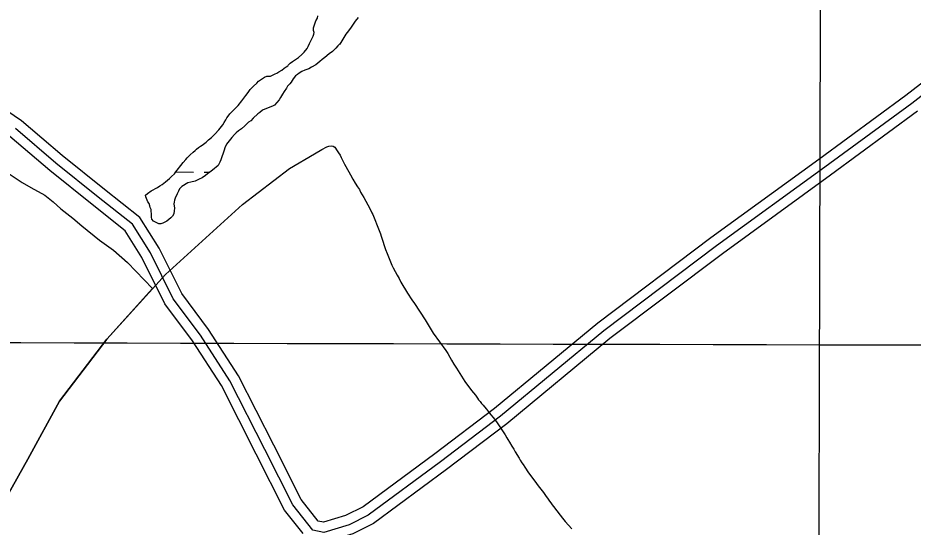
# Model space of a CAD drawing. Extents: x 3161665 to 3199565, y 885729 to 911164.
# Drawn here: x 3185582 to 3186953, y 902981 to 903761 of the extents above; entities that cross this region are included whole.
import ezdxf

# ---------------------------------------------------------------- set-up
doc = ezdxf.new("R2010")
doc.units = 0
for name, color, linetype in [('V-GRID-MAJR', 7, 'Continuous'), ('V-ROAD-CNTR', 7, 'Continuous'), ('V-SITE-VEGE', 7, 'Continuous'), ('V-TOPO-SHOR', 7, 'Continuous'), ('V-WETL-SWMP', 7, 'Continuous')]:
    doc.layers.add(name, color=color, linetype=linetype)

msp = doc.modelspace()

# ---------------------------------------------------------------- linework, layer by layer
at = {"layer": 'V-GRID-MAJR'}
for points in [[(3186778.469, 891137.72), (3186794.333, 897197.42), (3186810.2060000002, 903260.204), (3186826.079, 909323.034), (3186826.0870000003, 909326.073)], [(3165916.244, 903320.984), (3171139.73, 903304.649), (3176363.22, 903289.0750000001), (3181586.7120000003, 903274.26), (3186810.2060000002, 903260.204), (3192033.702, 903246.909), (3197257.2, 903234.373), (3197257.201, 903234.373)]]:
    msp.add_spline(points, degree=3, dxfattribs=at)
at = {"layer": 'V-ROAD-CNTR'}
for points in [[(3187068.4248262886, 903739.7494927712), (3186942.321078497, 903642.027688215), (3186809.241344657, 903544.2108838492), (3186643.346676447, 903423.8021246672), (3186470.2200227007, 903293.1943858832), (3186312.041339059, 903162.5656471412), (3186220.305522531, 903092.8537865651), (3186110.700741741, 903011.6209490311), (3186083.677795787, 902998.2429757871), (3186049.741863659, 902987.9639963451), (3186041.805879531, 902989.5329932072), (3186015.572931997, 903022.8839265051), (3185973.6270158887, 903106.087760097), (3185919.4741241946, 903212.4275474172), (3185873.748215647, 903283.3784055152), (3185832.572297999, 903338.442295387), (3185797.858367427, 903408.3871554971), (3185768.3954263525, 903455.1880618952), (3185714.134534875, 903498.2849757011), (3185649.486664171, 903550.1668719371), (3185587.137788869, 903603.4587653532), (3185520.626921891, 903648.074676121)], [(3187077.2178087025, 903727.586517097), (3186951.358060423, 903630.0547121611), (3186818.0883269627, 903532.0979080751), (3186652.269658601, 903411.7441487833), (3186479.5170041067, 903281.4184094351), (3186321.3583204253, 903150.8066706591), (3186229.309504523, 903080.856810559), (3186118.555726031, 902998.771974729), (3186089.216784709, 902984.248003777), (3186050.505862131, 902972.5230272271), (3186033.448896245, 902975.8950204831), (3186002.854957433, 903014.7909426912), (3185960.247042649, 903099.3077736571), (3185906.4531502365, 903204.9415623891), (3185861.4222402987, 903274.8134226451), (3185819.742323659, 903330.552311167), (3185784.759393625, 903401.0381701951), (3185757.063449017, 903445.0330822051), (3185704.775553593, 903486.562999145), (3185639.9166833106, 903538.6138950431), (3185578.0558070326, 903591.4887892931)], [(3186018.583925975, 902970.5310312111), (3185990.136982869, 903006.6979588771), (3185946.8670694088, 903092.5277872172), (3185893.4321762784, 903197.4555773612), (3185849.096264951, 903266.248439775), (3185806.9123493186, 903322.6623269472), (3185771.6604198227, 903393.6891848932), (3185745.7314716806, 903434.8781025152), (3185695.416572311, 903474.8410225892), (3185630.346702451, 903527.060918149), (3185568.9738251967, 903579.5188132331), (3185503.618955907, 903623.358725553), (3185441.4900801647, 903667.2136378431), (3185388.976185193, 903712.558547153), (3185370.626221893, 903723.7875246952)], [(3186960.395042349, 903618.0817361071), (3186826.935309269, 903519.9849323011), (3186661.192640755, 903399.686172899), (3186488.8139855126, 903269.6424329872), (3186330.6753017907, 903139.0476941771), (3186238.313486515, 903068.859834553), (3186126.4107103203, 902985.9230004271), (3186094.7557736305, 902970.2530317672), (3186050.5508620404, 902956.8640585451)]]:
    msp.add_lwpolyline(points, dxfattribs=at)
at = {"layer": 'V-SITE-VEGE'}
for points in [[(3185566.688000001, 903523.2109999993), (3185588.237000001, 903508.9559999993), (3185601.172000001, 903501.2699999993), (3185622.738000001, 903489.1829999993), (3185635.657000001, 903479.3299999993), (3185647.4820000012, 903468.4039999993), (3185665.779000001, 903454.1769999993), (3185679.762000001, 903442.1509999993), (3185706.665000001, 903420.2719999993), (3185728.202000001, 903404.9339999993), (3185749.714000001, 903386.3489999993), (3185788.038000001, 903346.0909999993)], [(3185788.038000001, 903346.0909999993), (3185717.853000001, 903268.7729999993), (3185645.196000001, 903173.4589999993), (3185596.872000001, 903084.9059999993), (3185541.113000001, 902986.2129999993), (3185446.153000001, 902828.0329999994), (3185361.331000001, 902682.3609999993), (3185301.855000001, 902602.5939999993), (3185257.244000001, 902575.8919999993), (3185209.591000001, 902527.8969999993), (3185143.016000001, 902428.5259999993), (3185050.758000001, 902300.4279999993), (3184940.248000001, 902159.4839999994)]]:
    msp.add_lwpolyline(points, dxfattribs=at)
at = {"layer": 'V-TOPO-SHOR'}
for points in [[(3186036.207000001, 903552.6939999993), (3186047.153000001, 903559.2369999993), (3186055.1240000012, 903563.6789999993), (3186058.198000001, 903564.7379999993), (3186061.444000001, 903564.8909999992), (3186064.506000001, 903564.5039999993), (3186067.197000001, 903562.8619999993), (3186070.941000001, 903557.4219999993), (3186073.079000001, 903554.3379999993), (3186075.213000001, 903550.7149999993), (3186076.986000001, 903547.0959999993), (3186082.315000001, 903537.1369999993), (3186084.2690000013, 903533.5139999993), (3186091.195000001, 903520.2959999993), (3186094.751000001, 903514.1379999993), (3186098.488000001, 903507.9749999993), (3186102.048000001, 903502.1779999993), (3186104.896000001, 903497.8279999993), (3186106.850000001, 903494.2069999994), (3186109.343000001, 903490.0389999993), (3186111.655000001, 903486.0539999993), (3186114.852000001, 903480.0779999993), (3186117.873000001, 903474.6439999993), (3186120.711000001, 903468.8509999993), (3186124.084000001, 903462.5139999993), (3186125.505000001, 903459.7959999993), (3186135.406000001, 903435.3779999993), (3186137.165000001, 903429.9529999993), (3186138.222000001, 903426.6989999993), (3186139.626000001, 903422.1809999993), (3186144.030000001, 903409.1639999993), (3186145.084000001, 903405.9089999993), (3186147.382000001, 903400.1219999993), (3186149.326000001, 903395.0569999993), (3186154.628000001, 903381.8509999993), (3186156.760000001, 903377.8659999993), (3186159.781000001, 903372.4349999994), (3186162.621000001, 903367.0009999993), (3186165.642000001, 903361.5679999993), (3186168.483000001, 903355.9569999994), (3186178.442000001, 903338.9269999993), (3186185.213000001, 903328.9559999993), (3186189.317000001, 903323.5139999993), (3186205.699000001, 903298.1389999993), (3186218.159000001, 903278.0239999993), (3186237.416000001, 903251.3629999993), (3186240.261000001, 903246.4729999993), (3186243.466000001, 903241.2189999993), (3186246.133000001, 903236.5089999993), (3186249.690000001, 903230.5309999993), (3186253.606000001, 903224.1879999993), (3186266.604000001, 903203.8879999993), (3186276.771000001, 903190.1029999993), (3186282.6610000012, 903182.6629999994), (3186285.690000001, 903178.3109999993), (3186287.654000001, 903175.7709999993), (3186289.794000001, 903172.8689999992), (3186292.295000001, 903169.9649999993), (3186294.439000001, 903167.4239999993), (3186296.401000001, 903164.8819999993), (3186299.616000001, 903161.2509999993), (3186302.830000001, 903157.2599999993), (3186306.401000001, 903152.9029999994), (3186310.151000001, 903148.3649999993), (3186313.360000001, 903144.0109999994), (3186315.859000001, 903140.5659999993), (3186319.064000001, 903135.8519999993), (3186321.558000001, 903132.0449999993), (3186323.3400000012, 903129.5069999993), (3186326.191000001, 903125.1569999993), (3186328.149000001, 903122.0769999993), (3186330.817000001, 903117.5469999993), (3186332.599000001, 903114.8269999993), (3186334.909000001, 903110.8419999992), (3186338.647000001, 903104.6809999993), (3186341.494000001, 903099.9709999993), (3186343.447000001, 903096.1699999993), (3186349.675000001, 903086.0219999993), (3186351.457000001, 903083.3019999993), (3186353.948000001, 903079.1349999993), (3186355.729000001, 903076.5969999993), (3186358.402000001, 903072.6079999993), (3186364.282000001, 903063.7249999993), (3186373.5530000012, 903050.8499999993), (3186378.726000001, 903043.9559999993), (3186382.831000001, 903038.6949999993), (3186386.935000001, 903033.4329999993), (3186391.213000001, 903027.2689999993), (3186393.177000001, 903024.9079999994), (3186396.206000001, 903020.5559999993), (3186398.346000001, 903017.6539999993), (3186400.488000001, 903014.9319999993), (3186402.448000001, 903012.0319999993), (3186412.621000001, 902998.7869999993), (3186416.190000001, 902994.4309999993), (3186420.477000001, 902989.3479999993), (3186425.120000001, 902983.7199999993), (3186430.299000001, 902977.7299999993)], [(3184940.250000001, 902159.4839999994), (3185050.758000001, 902300.4279999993), (3185143.016000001, 902428.5259999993), (3185209.591000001, 902527.8969999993), (3185257.244000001, 902575.8919999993), (3185301.853000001, 902602.5959999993), (3185361.331000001, 902682.3609999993), (3185446.153000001, 902828.0329999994), (3185541.113000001, 902986.2129999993), (3185596.872000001, 903084.9059999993), (3185645.196000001, 903173.4589999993), (3185717.853000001, 903268.7729999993), (3185807.748000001, 903367.8059999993), (3185925.694000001, 903475.2889999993), (3185997.680000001, 903530.0469999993), (3186036.207000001, 903552.6939999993)]]:
    msp.add_lwpolyline(points, dxfattribs=at)
at = {"layer": 'V-WETL-SWMP'}
for p, q in [((3185823.741835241, 903524.9549153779), (3185850.7777126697, 903524.8802028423)), ((3185866.777651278, 903524.8359876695), (3185875.886025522, 903524.8108170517))]:
    msp.add_line(p, q, dxfattribs=at)
for points in [[(3185823.746000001, 903524.9599999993), (3185825.886000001, 903527.6479999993), (3185831.3940000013, 903534.8189999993), (3185835.063000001, 903539.2979999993), (3185839.0360000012, 903544.0749999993), (3185841.177000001, 903546.7639999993), (3185845.448000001, 903551.2359999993), (3185850.014000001, 903555.1019999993), (3185853.062000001, 903558.0809999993), (3185855.494000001, 903559.8619999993), (3185858.539000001, 903562.5399999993), (3185861.272000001, 903564.3169999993), (3185863.704000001, 903566.0979999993), (3185870.088000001, 903570.8469999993), (3185873.743000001, 903574.1209999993), (3185878.003000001, 903577.6889999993), (3185883.487000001, 903582.7499999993), (3185889.594000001, 903589.6129999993), (3185895.410000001, 903597.3829999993), (3185897.558000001, 903600.6739999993), (3185900.017000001, 903604.8649999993), (3185901.860000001, 903607.8589999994), (3185903.696000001, 903610.2489999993), (3185906.454000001, 903614.1359999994), (3185910.420000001, 903618.3099999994), (3185913.773000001, 903621.5869999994), (3185916.517000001, 903624.2679999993), (3185918.955000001, 903626.6519999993), (3185924.765000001, 903633.8189999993), (3185930.889000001, 903642.1889999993), (3185934.561000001, 903646.9689999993), (3185937.623000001, 903651.1539999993), (3185939.459000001, 903653.5439999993), (3185942.805000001, 903656.2189999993), (3185947.686000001, 903661.2869999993), (3185950.433000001, 903664.2699999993), (3185956.509000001, 903668.4199999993), (3185959.547000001, 903670.4949999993), (3185963.1780000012, 903671.6589999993), (3185968.606000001, 903671.8979999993), (3185971.634000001, 903673.0689999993), (3185975.576000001, 903675.1339999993), (3185978.305000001, 903676.6089999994), (3185981.3400000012, 903678.3829999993), (3185985.892000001, 903681.0439999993), (3185989.844000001, 903684.0129999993), (3185992.882000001, 903686.0879999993), (3185995.009000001, 903687.5699999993), (3185995.622000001, 903688.4679999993), (3185998.976000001, 903691.7449999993), (3186002.623000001, 903694.4159999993), (3186005.658000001, 903696.1889999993), (3186011.734000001, 903700.3389999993), (3186016.608000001, 903704.8049999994), (3186020.2690000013, 903708.6809999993), (3186024.856000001, 903714.3559999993), (3186026.3940000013, 903717.0509999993), (3186028.559000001, 903721.8489999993), (3186030.100000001, 903724.8449999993), (3186033.810000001, 903732.9409999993), (3186035.050000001, 903735.9409999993), (3186035.386000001, 903738.9509999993), (3186034.818000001, 903741.9719999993), (3186034.562000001, 903745.8929999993), (3186036.120000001, 903750.3969999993), (3186037.059000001, 903753.3999999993), (3186038.299000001, 903756.3999999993), (3186040.461000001, 903760.8969999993), (3186041.403000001, 903764.2019999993)], [(3186102.864000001, 903761.6879999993), (3186098.579000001, 903756.0099999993), (3186095.513000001, 903751.5239999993), (3186092.143000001, 903746.7399999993), (3186088.162000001, 903741.3599999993), (3186086.022000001, 903738.6719999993), (3186083.881000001, 903735.9839999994), (3186076.502000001, 903723.4089999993), (3186074.358000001, 903720.4189999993), (3186074.057000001, 903720.4219999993)], [(3186074.057000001, 903720.4219999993), (3186071.920000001, 903718.0359999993), (3186068.563000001, 903714.4569999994), (3186063.685000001, 903709.6899999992), (3186058.818000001, 903705.8279999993), (3186052.126000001, 903700.4789999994), (3186047.872000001, 903697.5129999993), (3186044.5190000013, 903694.2359999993), (3186041.172000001, 903691.5619999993), (3186038.131000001, 903689.1849999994), (3186031.757000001, 903685.3399999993), (3186027.212000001, 903683.2819999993), (3186021.462000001, 903681.2379999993), (3186016.913000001, 903678.8789999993), (3186012.663000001, 903676.2149999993), (3186009.930000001, 903674.4379999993), (3186006.888000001, 903672.0619999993), (3186003.223000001, 903667.8839999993), (3186000.151000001, 903662.7949999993), (3185998.311000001, 903660.1029999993), (3185994.951000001, 903656.2229999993), (3185993.108000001, 903653.2299999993), (3185989.734000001, 903648.1449999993), (3185987.275000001, 903643.9529999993), (3185984.206000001, 903639.1659999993), (3185981.750000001, 903635.2749999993), (3185975.026000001, 903627.2139999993), (3185971.995000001, 903625.7419999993), (3185962.611000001, 903622.2319999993), (3185956.552000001, 903619.5889999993), (3185952.294000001, 903616.3219999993), (3185949.253000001, 903613.9459999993), (3185942.245000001, 903607.3949999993), (3185938.282000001, 903603.5219999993), (3185934.939000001, 903601.1489999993), (3185931.891000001, 903598.1699999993), (3185929.452000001, 903595.7869999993), (3185924.274000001, 903591.0229999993), (3185919.413000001, 903587.7629999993), (3185916.064000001, 903584.7879999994), (3185913.625000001, 903582.4039999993), (3185909.655000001, 903577.9279999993), (3185905.076000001, 903572.8569999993), (3185901.397000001, 903567.4739999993), (3185898.924000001, 903562.0759999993), (3185897.673000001, 903558.1719999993), (3185895.799000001, 903552.4669999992), (3185894.559000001, 903549.4669999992), (3185892.384000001, 903543.7649999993), (3185890.835000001, 903540.1659999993), (3185888.663000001, 903534.7649999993), (3185885.317000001, 903532.0899999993), (3185882.882000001, 903530.0079999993), (3185879.539000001, 903527.6349999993), (3185872.240000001, 903521.9919999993), (3185868.897000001, 903519.6189999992), (3185863.7320000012, 903516.0609999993), (3185859.184000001, 903513.7019999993), (3185856.153000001, 903512.2299999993), (3185853.125000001, 903511.0589999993), (3185846.474000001, 903509.3269999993), (3185842.241000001, 903508.1699999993), (3185832.833000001, 903502.5509999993), (3185829.174000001, 903498.9759999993), (3185827.626000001, 903495.3759999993), (3185825.468000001, 903491.1809999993), (3185822.683000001, 903484.8829999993), (3185821.443000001, 903481.8829999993), (3185820.805000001, 903478.8759999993), (3185820.470000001, 903475.8659999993), (3185821.301000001, 903469.5269999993), (3185821.256000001, 903465.6089999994), (3185820.598000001, 903460.7939999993), (3185818.447000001, 903457.2009999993), (3185815.707000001, 903454.8209999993), (3185809.620000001, 903449.7669999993), (3185803.856000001, 903446.5179999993), (3185800.828000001, 903445.3469999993), (3185797.513000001, 903445.3849999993), (3185789.120000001, 903449.3989999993), (3185786.747000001, 903452.7419999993), (3185786.480000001, 903455.7599999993), (3185786.542000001, 903461.1839999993), (3185785.977000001, 903464.5069999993), (3185785.711000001, 903467.5239999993), (3185784.235000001, 903470.2529999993), (3185783.667000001, 903473.2739999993), (3185782.800000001, 903476.5999999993), (3185780.722000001, 903479.3359999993), (3185777.493000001, 903486.9089999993), (3185777.219000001, 903489.3229999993), (3185779.963000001, 903492.0049999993), (3185786.0360000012, 903495.8539999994), (3185795.441000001, 903501.1709999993), (3185799.085000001, 903503.5409999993), (3185802.726000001, 903505.6089999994), (3185807.897000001, 903509.7689999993), (3185813.682000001, 903514.8269999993), (3185816.731000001, 903517.8059999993), (3185821.300000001, 903521.9739999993), (3185823.746000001, 903524.9599999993)]]:
    msp.add_lwpolyline(points, dxfattribs=at)

doc.saveas('drawing.dxf')
